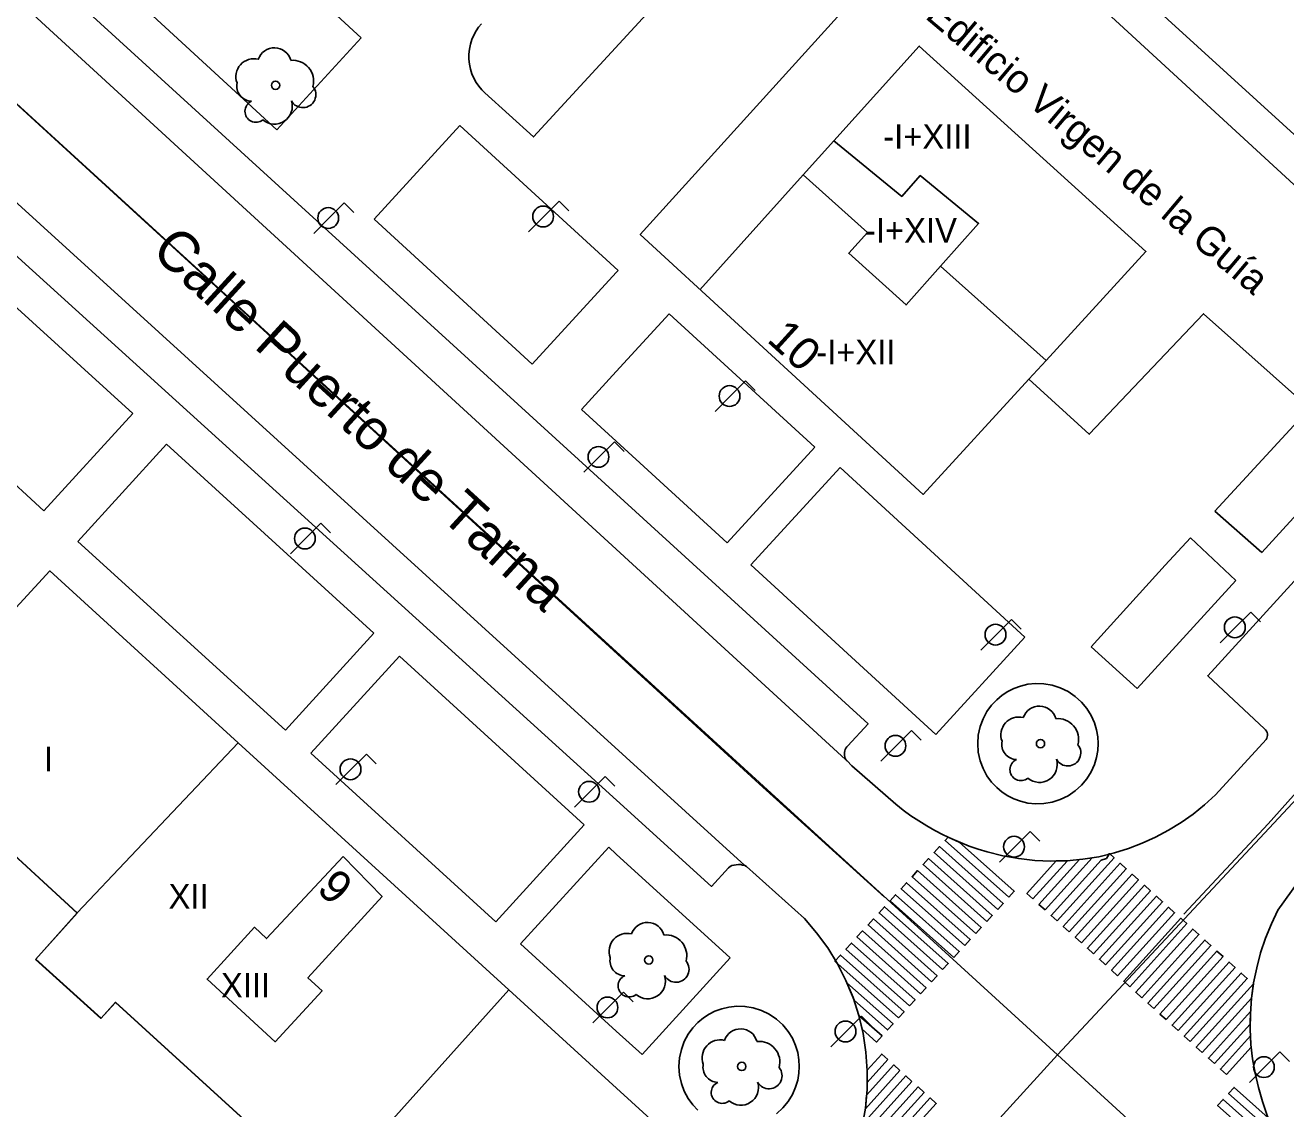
# Model space of a CAD drawing. Extents: x 282771 to 285132, y 4823109 to 4825496.
# Drawn here: x 283854.9 to 283932.1, y 4823323.1 to 4823389.4 of the extents above; entities that cross this region are included whole.
import ezdxf

# ---------------------------------------------------------------- set-up
doc = ezdxf.new("R2010")
doc.units = 0
for name, color, linetype in [('ACERA-BORDILLO', 7, 'Continuous'), ('ARBOL', 7, 'Continuous'), ('CALLE-EJE', 7, 'Continuous'), ('CALLE-TEXTO', 7, 'Continuous'), ('EDIFICIO', 7, 'Continuous'), ('FAROLA', 7, 'Continuous'), ('MEDIANERA', 7, 'Continuous'), ('NUM-PORTAL', 7, 'Continuous'), ('PASO-PEATONES', 7, 'Continuous'), ('SENAL-VIARIA', 7, 'Continuous'), ('TXT-ALTURA-EDIFICIO', 7, 'Continuous'), ('TXT-EDIFICIOS', 7, 'Continuous'), ('ZONA-VERDE', 7, 'Continuous')]:
    doc.layers.add(name, color=color, linetype=linetype)

msp = doc.modelspace()

# ---------------------------------------------------------------- linework, layer by layer
at = {"layer": 'ACERA-BORDILLO'}
for points in [[(283944.37, 4823372.012), (283910.745, 4823402.619)], [(283855.311, 4823393.371), (283891.081, 4823360.721), (283906.481, 4823346.671), (283905.241, 4823345.321), (283905.181, 4823345.251), (283905.121, 4823345.171), (283905.091, 4823345.091), (283905.061, 4823345.001), (283905.041, 4823344.911), (283905.031, 4823344.821), (283905.041, 4823344.731), (283905.061, 4823344.651), (283905.091, 4823344.561), (283905.131, 4823344.481), (283905.191, 4823344.411), (283905.491, 4823344.091), (283908.191, 4823341.741), (283908.641, 4823341.381), (283909.111, 4823341.041), (283909.591, 4823340.721), (283910.081, 4823340.421), (283910.581, 4823340.131), (283911.091, 4823339.871), (283911.611, 4823339.621), (283912.141, 4823339.391), (283912.681, 4823339.181), (283913.221, 4823338.991), (283913.781, 4823338.821), (283914.741, 4823338.581), (283915.711, 4823338.411), (283916.691, 4823338.301), (283917.671, 4823338.261), (283918.651, 4823338.281), (283919.63, 4823338.371), (283920.61, 4823338.531), (283921.57, 4823338.761), (283922.43, 4823339.031), (283923.27, 4823339.351), (283924.09, 4823339.721), (283924.88, 4823340.151), (283925.65, 4823340.621), (283926.38, 4823341.141), (283927.08, 4823341.711), (283927.75, 4823342.321), (283930.86, 4823345.701), (283930.9, 4823345.781), (283930.92, 4823345.861), (283930.93, 4823345.951), (283930.93, 4823346.041), (283930.91, 4823346.131), (283930.87, 4823346.221), (283930.82, 4823346.291), (283930.76, 4823346.361), (283927.283, 4823349.608), (283944.438, 4823368.404)], [(283850.031, 4823379.191), (283891.081, 4823341.981), (283896.901, 4823336.711), (283897.931, 4823337.851), (283898.031, 4823337.921), (283898.151, 4823337.981), (283898.281, 4823338.021), (283898.411, 4823338.041), (283898.541, 4823338.051), (283898.671, 4823338.051), (283898.801, 4823338.021), (283898.931, 4823337.981), (283899.041, 4823337.921), (283902.591, 4823334.741), (283903.331, 4823333.871), (283904.011, 4823332.951), (283904.611, 4823331.971), (283905.131, 4823330.961), (283905.571, 4823329.901), (283905.921, 4823328.811), (283906.181, 4823327.701), (283906.351, 4823326.571), (283906.431, 4823325.431), (283906.421, 4823324.281), (283906.321, 4823323.141), (283906.131, 4823322.021)], [(283933.35, 4823337.731), (283931.58, 4823335.261), (283931.18, 4823334.411), (283930.82, 4823333.541), (283930.52, 4823332.641), (283930.28, 4823331.731), (283930.09, 4823330.801), (283929.96, 4823329.871), (283929.89, 4823328.921), (283929.87, 4823327.981), (283929.92, 4823327.041), (283930.03, 4823326.151), (283930.19, 4823325.271), (283930.39, 4823324.401), (283930.64, 4823323.541), (283930.92, 4823322.692), (283931.26, 4823321.862), (283931.63, 4823321.052), (283932.04, 4823320.262), (283932.5, 4823319.492)]]:
    msp.add_lwpolyline(points, dxfattribs=at)
at = {"layer": 'ARBOL'}
for centre in [(283870.206, 4823385.749), (283917.041, 4823345.451), (283893.055, 4823332.208), (283898.751, 4823325.691)]:
    msp.add_circle(centre, 0.255, dxfattribs=at)
for centre, radius, start, end in [((283870.136, 4823387.009), 1.038, 15.64228, 161.38435), ((283868.876, 4823386.279), 1.097, 75.4318, 200.55608), ((283871.266, 4823386.009), 1.272, 345.03273, 95.79925), ((283868.766, 4823385.709), 0.935, 168.59898, 268.13236), ((283871.876, 4823385.179), 0.797, 208.96246, 38.99103), ((283869.006, 4823384.159), 0.672, 113.73672, 309.4725), ((283870.146, 4823384.459), 1.086, 228.95447, 17.92796), ((283916.971, 4823346.711), 1.038, 15.64228, 161.38435), ((283915.711, 4823345.981), 1.097, 75.4318, 200.55608), ((283918.101, 4823345.711), 1.272, 345.03273, 95.79925), ((283915.601, 4823345.411), 0.935, 168.59898, 268.13236), ((283918.711, 4823344.881), 0.797, 208.96246, 38.99103), ((283915.841, 4823343.861), 0.672, 113.73672, 309.4725), ((283916.981, 4823344.161), 1.086, 228.95447, 17.92796), ((283892.985, 4823333.468), 1.038, 15.64228, 161.38435), ((283891.725, 4823332.738), 1.097, 75.4318, 200.55608), ((283894.115, 4823332.468), 1.272, 345.03273, 95.79925), ((283891.615, 4823332.168), 0.935, 168.59898, 268.13236), ((283894.725, 4823331.638), 0.797, 208.96246, 38.99103), ((283891.855, 4823330.618), 0.672, 113.73672, 309.4725), ((283892.995, 4823330.918), 1.086, 228.95447, 17.92796), ((283898.681, 4823326.951), 1.038, 15.64228, 161.38435), ((283897.421, 4823326.221), 1.097, 75.4318, 200.55608), ((283899.811, 4823325.951), 1.272, 345.03273, 95.79925), ((283897.311, 4823325.651), 0.935, 168.59898, 268.13236), ((283900.421, 4823325.121), 0.797, 208.96246, 38.99103), ((283897.551, 4823324.101), 0.672, 113.73672, 309.4725), ((283898.691, 4823324.401), 1.086, 228.95447, 17.92796)]:
    msp.add_arc(centre, radius, start, end, dxfattribs=at)
at = {"layer": 'CALLE-EJE'}
for points in [[(284045.459, 4823466.67), (284021.402, 4823440.238), (284005.907, 4823420.439), (283918.081, 4823326.402)], [(283918.081, 4823326.402), (283829.231, 4823407.601)], [(283796.312, 4823192.833), (283855.611, 4823257.812), (283918.081, 4823326.402)], [(283918.081, 4823326.402), (283951.8, 4823295.562), (284014.388, 4823238.163)]]:
    msp.add_lwpolyline(points, dxfattribs=at)
at = {"layer": 'EDIFICIO'}
for points in [[(283933.52, 4823365.981), (283927.02, 4823371.771), (283920.03, 4823364.391), (283916.331, 4823367.761), (283909.861, 4823360.711), (283892.531, 4823376.621), (283905.791, 4823391.261), (283899.341, 4823397.111), (283905.881, 4823404.221), (283939.92, 4823372.901), (283938.43, 4823371.331), (283938.1, 4823370.981), (283933.52, 4823365.981)], [(283884.491, 4823330.371), (283891.081, 4823324.361), (283896.151, 4823319.742), (283891.081, 4823314.242), (283886.401, 4823309.162), (283874.891, 4823319.692), (283872.341, 4823316.882), (283868.521, 4823320.371), (283869.451, 4823321.391), (283860.411, 4823329.621), (283859.521, 4823328.641), (283855.531, 4823332.251), (283858.071, 4823335.101), (283846.721, 4823345.511), (283856.381, 4823356.021), (283867.911, 4823345.491), (283884.491, 4823330.371)]]:
    msp.add_lwpolyline(points, dxfattribs=at)
at = {"layer": 'FAROLA'}
for p, q in [((283874.413, 4823378.555), (283873.473, 4823377.625)), ((283875.003, 4823377.965), (283874.413, 4823378.555)), ((283887.567, 4823378.65), (283886.627, 4823377.72)), ((283888.157, 4823378.06), (283887.567, 4823378.65)), ((283873.473, 4823377.625), (283872.543, 4823376.685)), ((283886.627, 4823377.72), (283885.697, 4823376.78)), ((283898.983, 4823367.657), (283898.043, 4823366.727)), ((283899.573, 4823367.067), (283898.983, 4823367.657)), ((283898.043, 4823366.727), (283897.113, 4823365.787)), ((283890.956, 4823363.932), (283890.016, 4823363.002)), ((283891.546, 4823363.342), (283890.956, 4823363.932)), ((283890.016, 4823363.002), (283889.086, 4823362.062)), ((283872.985, 4823358.938), (283872.045, 4823358.008)), ((283873.575, 4823358.348), (283872.985, 4823358.938)), ((283872.045, 4823358.008), (283871.115, 4823357.068)), ((283915.267, 4823353.051), (283914.327, 4823352.121)), ((283915.857, 4823352.461), (283915.267, 4823353.051)), ((283929.92, 4823353.501), (283928.98, 4823352.571)), ((283930.51, 4823352.911), (283929.92, 4823353.501)), ((283914.327, 4823352.121), (283913.397, 4823351.181)), ((283928.98, 4823352.571), (283928.05, 4823351.631)), ((283909.141, 4823346.247), (283908.201, 4823345.317)), ((283909.731, 4823345.657), (283909.141, 4823346.247)), ((283908.201, 4823345.317), (283907.271, 4823344.377)), ((283875.775, 4823344.811), (283874.835, 4823343.881)), ((283876.365, 4823344.221), (283875.775, 4823344.811)), ((283874.835, 4823343.881), (283873.905, 4823342.941)), ((283890.382, 4823343.436), (283889.442, 4823342.506)), ((283890.972, 4823342.846), (283890.382, 4823343.436)), ((283889.442, 4823342.506), (283888.512, 4823341.566)), ((283916.401, 4823340.071), (283915.461, 4823339.141)), ((283916.991, 4823339.481), (283916.401, 4823340.071)), ((283915.461, 4823339.141), (283914.531, 4823338.201)), ((283891.508, 4823330.232), (283890.568, 4823329.302)), ((283892.098, 4823329.642), (283891.508, 4823330.232)), ((283890.568, 4823329.302), (283889.638, 4823328.362)), ((283906.081, 4823328.761), (283905.141, 4823327.831)), ((283906.671, 4823328.171), (283906.081, 4823328.761)), ((283905.141, 4823327.831), (283904.211, 4823326.891)), ((283931.7, 4823326.581), (283930.76, 4823325.651)), ((283932.29, 4823325.991), (283931.7, 4823326.581)), ((283930.76, 4823325.651), (283929.83, 4823324.711))]:
    msp.add_line(p, q, dxfattribs=at)
for centre in [(283886.587, 4823377.72), (283873.433, 4823377.625), (283898.003, 4823366.727), (283889.976, 4823363.002), (283872.005, 4823358.008), (283928.94, 4823352.571), (283914.287, 4823352.121), (283908.161, 4823345.317), (283874.795, 4823343.881), (283889.402, 4823342.506), (283915.421, 4823339.141), (283890.528, 4823329.302), (283905.101, 4823327.831), (283930.72, 4823325.651)]:
    msp.add_circle(centre, 0.637, dxfattribs=at)
at = {"layer": 'MEDIANERA'}
for points in [[(283917.39, 4823368.911), (283923.5, 4823375.581), (283909.621, 4823388.151), (283904.387, 4823382.346)], [(283904.387, 4823382.346), (283902.511, 4823380.26)], [(283910.911, 4823374.671), (283913.251, 4823377.301), (283909.681, 4823380.221), (283908.541, 4823378.951), (283904.387, 4823382.346)], [(283896.191, 4823373.231), (283902.511, 4823380.26)], [(283910.911, 4823374.671), (283908.811, 4823372.311), (283905.301, 4823375.471), (283906.441, 4823376.741), (283902.511, 4823380.26)], [(283910.911, 4823374.671), (283917.39, 4823368.911)], [(283917.39, 4823368.911), (283916.331, 4823367.761)], [(283858.071, 4823335.101), (283867.911, 4823345.491)], [(283874.351, 4823338.551), (283869.661, 4823333.521), (283868.921, 4823334.211), (283866.011, 4823331.041), (283870.191, 4823327.201), (283873.061, 4823330.321), (283872.191, 4823331.121), (283876.731, 4823336.101), (283874.351, 4823338.551)], [(283874.891, 4823319.692), (283884.491, 4823330.371)]]:
    msp.add_lwpolyline(points, dxfattribs=at)
at = {"layer": 'PASO-PEATONES'}
for points in [[(283914.424, 4823335.305), (283910.528, 4823338.782), (283910.865, 4823339.151), (283914.762, 4823335.674)], [(283915.099, 4823336.044), (283911.203, 4823339.52), (283911.391, 4823339.727), (283911.611, 4823339.621), (283912.058, 4823339.427), (283915.437, 4823336.413)], [(283913.75, 4823334.567), (283909.853, 4823338.044), (283910.191, 4823338.413), (283914.087, 4823334.936)], [(283916.579, 4823335.945), (283916.208, 4823336.281), (283918.004, 4823338.268), (283918.651, 4823338.281), (283918.673, 4823338.261)], [(283917.319, 4823335.274), (283916.949, 4823335.61), (283919.429, 4823338.353), (283919.63, 4823338.371), (283920.205, 4823338.465)], [(283918.06, 4823334.602), (283917.69, 4823334.938), (283920.751, 4823338.323), (283921.081, 4823338.427), (283921.265, 4823338.72), (283921.55, 4823338.462)], [(283913.075, 4823333.829), (283909.179, 4823337.306), (283909.516, 4823337.675), (283913.412, 4823334.198)], [(283918.801, 4823333.93), (283918.43, 4823334.266), (283921.92, 4823338.126), (283922.291, 4823337.79)], [(283919.542, 4823333.259), (283919.171, 4823333.594), (283922.661, 4823337.454), (283923.031, 4823337.118)], [(283912.4, 4823333.091), (283908.504, 4823336.568), (283908.841, 4823336.937), (283912.738, 4823333.46)], [(283920.282, 4823332.587), (283919.912, 4823332.923), (283923.402, 4823336.783), (283923.772, 4823336.447)], [(283911.726, 4823332.353), (283907.829, 4823335.83), (283908.166, 4823336.199), (283912.063, 4823332.722)], [(283921.023, 4823331.915), (283920.653, 4823332.251), (283924.143, 4823336.111), (283924.513, 4823335.775)], [(283911.051, 4823331.615), (283907.154, 4823335.092), (283907.492, 4823335.461), (283911.388, 4823331.984)], [(283921.764, 4823331.243), (283921.394, 4823331.579), (283924.883, 4823335.439), (283925.254, 4823335.103)], [(283910.376, 4823330.876), (283906.48, 4823334.353), (283906.817, 4823334.723), (283910.713, 4823331.246)], [(283922.505, 4823330.571), (283922.134, 4823330.907), (283925.624, 4823334.767), (283925.995, 4823334.432)], [(283909.701, 4823330.138), (283905.805, 4823333.615), (283906.142, 4823333.984), (283910.039, 4823330.508)], [(283923.245, 4823329.9), (283922.875, 4823330.236), (283926.365, 4823334.096), (283926.735, 4823333.76)], [(283909.027, 4823329.4), (283905.13, 4823332.877), (283905.467, 4823333.246), (283909.364, 4823329.769)], [(283923.986, 4823329.228), (283923.616, 4823329.564), (283927.106, 4823333.424), (283927.476, 4823333.088)], [(283908.352, 4823328.662), (283904.455, 4823332.139), (283904.793, 4823332.508), (283908.689, 4823329.031)], [(283924.727, 4823328.556), (283924.356, 4823328.892), (283927.846, 4823332.752), (283928.217, 4823332.416)], [(283925.468, 4823327.884), (283925.097, 4823328.22), (283928.587, 4823332.08), (283928.957, 4823331.744)], [(283926.208, 4823327.213), (283925.838, 4823327.548), (283929.328, 4823331.409), (283929.698, 4823331.073)], [(283905.635, 4823329.746), (283905.193, 4823330.81), (283908.014, 4823328.293), (283907.677, 4823327.924)], [(283926.949, 4823326.541), (283926.579, 4823326.877), (283930.084, 4823330.753), (283929.96, 4823329.871)], [(283927.69, 4823325.869), (283927.32, 4823326.205), (283929.893, 4823329.052), (283929.877, 4823328.288)], [(283906.116, 4823327.977), (283905.921, 4823328.811), (283907.34, 4823327.555), (283907.002, 4823327.186)], [(283928.431, 4823325.197), (283928.06, 4823325.533), (283929.893, 4823327.56), (283929.92, 4823327.042), (283929.942, 4823326.869)], [(283907.691, 4823326.115), (283906.424, 4823324.714), (283906.431, 4823325.467), (283907.321, 4823326.451)], [(283909.173, 4823324.772), (283905.891, 4823321.142), (283906.131, 4823322.021), (283906.158, 4823322.183), (283908.802, 4823325.108)], [(283908.432, 4823325.443), (283906.317, 4823323.105), (283906.39, 4823323.931), (283908.061, 4823325.779)], [(283906.55, 4823320.38), (283906.179, 4823320.716), (283909.543, 4823324.436), (283909.913, 4823324.1)], [(283931.444, 4823321.459), (283928.553, 4823324.039), (283928.891, 4823324.408), (283930.982, 4823322.542), (283931.26, 4823321.862)], [(283907.291, 4823319.708), (283906.92, 4823320.044), (283910.284, 4823323.764), (283910.654, 4823323.428)], [(283931.707, 4823319.885), (283927.878, 4823323.301), (283928.216, 4823323.67), (283932.044, 4823320.254)]]:
    msp.add_lwpolyline(points, close=True, dxfattribs=at)
at = {"layer": 'SENAL-VIARIA'}
for points in [[(283930.982, 4823340.538), (283935.294, 4823345.359), (283989.244, 4823404.159)], [(283849.932, 4823395.061), (283905.341, 4823344.251)], [(283846.291, 4823391.979), (283899.822, 4823342.997)], [(283898.931, 4823337.981), (283843.284, 4823388.617)], [(283920.568, 4823345.45), (283920.545, 4823345.039), (283920.471, 4823344.61), (283920.339, 4823344.17), (283920.143, 4823343.731), (283919.88, 4823343.306), (283919.553, 4823342.909), (283919.164, 4823342.555), (283918.725, 4823342.258), (283918.247, 4823342.026), (283917.747, 4823341.867), (283917.24, 4823341.781), (283916.74, 4823341.766), (283916.262, 4823341.816), (283915.815, 4823341.921), (283915.406, 4823342.072), (283915.039, 4823342.258), (283914.695, 4823342.483), (283914.36, 4823342.761), (283914.045, 4823343.096), (283913.763, 4823343.485), (283913.526, 4823343.925), (283913.346, 4823344.407), (283913.234, 4823344.92), (283913.196, 4823345.45), (283913.234, 4823345.979), (283913.346, 4823346.492), (283913.526, 4823346.974), (283913.763, 4823347.414), (283914.045, 4823347.804), (283914.36, 4823348.138), (283914.695, 4823348.417), (283915.039, 4823348.642), (283915.406, 4823348.827), (283915.815, 4823348.978), (283916.262, 4823349.083), (283916.74, 4823349.133), (283917.24, 4823349.118), (283917.747, 4823349.033), (283918.247, 4823348.874), (283918.725, 4823348.642), (283919.164, 4823348.344), (283919.553, 4823347.99), (283919.88, 4823347.594), (283920.143, 4823347.169), (283920.339, 4823346.73), (283920.471, 4823346.29), (283920.545, 4823345.86), (283920.568, 4823345.45)], [(283899.822, 4823342.997), (283907.486, 4823336.059)], [(283925.821, 4823335.009), (283930.982, 4823340.538)], [(283896.066, 4823323.005), (283895.751, 4823323.34), (283895.469, 4823323.729), (283895.232, 4823324.169), (283895.053, 4823324.651), (283894.94, 4823325.164), (283894.902, 4823325.694), (283894.94, 4823326.223), (283895.053, 4823326.736), (283895.232, 4823327.218), (283895.469, 4823327.658), (283895.751, 4823328.047), (283896.066, 4823328.382), (283896.401, 4823328.661), (283896.745, 4823328.886), (283897.112, 4823329.071), (283897.521, 4823329.222), (283897.968, 4823329.327), (283898.446, 4823329.377), (283898.946, 4823329.362), (283899.453, 4823329.277), (283899.954, 4823329.117), (283900.431, 4823328.886), (283900.871, 4823328.588), (283901.259, 4823328.234), (283901.587, 4823327.838), (283901.849, 4823327.413), (283902.045, 4823326.974), (283902.177, 4823326.534), (283902.251, 4823326.104), (283902.274, 4823325.694)], [(283902.274, 4823325.694), (283902.251, 4823325.283), (283902.177, 4823324.854), (283902.045, 4823324.414), (283901.849, 4823323.975), (283901.587, 4823323.55), (283901.259, 4823323.153), (283900.871, 4823322.799)]]:
    msp.add_lwpolyline(points, dxfattribs=at)
at = {"layer": 'ZONA-VERDE'}
for p, q in [((283863.312, 4823399.826), (283875.449, 4823388.66)), ((283870.279, 4823383.03), (283858.153, 4823394.181)), ((283875.449, 4823388.66), (283870.279, 4823383.03)), ((283876.239, 4823377.56), (283881.499, 4823383.3)), ((283881.499, 4823383.3), (283891.179, 4823374.41)), ((283885.919, 4823368.68), (283876.239, 4823377.56)), ((283891.069, 4823374.29), (283885.919, 4823368.68)), ((283891.179, 4823374.41), (283891.069, 4823374.29)), ((283853.729, 4823372.71), (283861.459, 4823365.67)), ((283891.069, 4823368.231), (283894.309, 4823371.76)), ((283894.309, 4823371.76), (283903.219, 4823363.59)), ((283941.339, 4823368.901), (283930.589, 4823357.161)), ((283888.939, 4823365.91), (283891.069, 4823368.231)), ((283856.029, 4823359.71), (283848.299, 4823366.75)), ((283861.459, 4823365.67), (283856.029, 4823359.71)), ((283891.069, 4823363.957), (283888.939, 4823365.91)), ((283927.72, 4823359.68), (283933.509, 4823365.961)), ((283858.109, 4823357.83), (283863.529, 4823363.78)), ((283863.529, 4823363.78), (283876.229, 4823352.22)), ((283897.849, 4823357.74), (283891.069, 4823363.957)), ((283903.219, 4823363.59), (283897.849, 4823357.74)), ((283899.309, 4823356.4), (283904.769, 4823362.35)), ((283904.769, 4823362.35), (283916.089, 4823351.97)), ((283930.589, 4823357.161), (283927.72, 4823359.68)), ((283870.809, 4823346.27), (283858.109, 4823357.83)), ((283924.669, 4823356.37), (283926.223, 4823358.057)), ((283926.223, 4823358.057), (283929.009, 4823355.43)), ((283910.629, 4823346.02), (283899.309, 4823356.4)), ((283920.139, 4823351.37), (283924.669, 4823356.37)), ((283929.009, 4823355.43), (283922.959, 4823348.82)), ((283876.229, 4823352.22), (283870.809, 4823346.27)), ((283916.089, 4823351.97), (283910.629, 4823346.02)), ((283922.959, 4823348.82), (283920.139, 4823351.37)), ((283872.376, 4823344.863), (283877.789, 4823350.8)), ((283877.789, 4823350.8), (283889.101, 4823340.487)), ((283846.709, 4823345.49), (283858.059, 4823335.08)), ((283883.689, 4823334.55), (283872.376, 4823344.863)), ((283889.101, 4823340.487), (283883.689, 4823334.55)), ((283885.209, 4823333.19), (283890.609, 4823339.11)), ((283890.609, 4823339.11), (283891.069, 4823338.69)), ((283891.069, 4823338.69), (283891.069, 4823338.682)), ((283891.069, 4823338.682), (283898.039, 4823332.34)), ((283858.059, 4823335.08), (283855.519, 4823332.23)), ((283891.069, 4823327.858), (283885.209, 4823333.19)), ((283855.519, 4823332.23), (283859.509, 4823328.62)), ((283898.039, 4823332.34), (283892.649, 4823326.42)), ((283859.509, 4823328.62), (283860.399, 4823329.6)), ((283860.399, 4823329.6), (283869.439, 4823321.37)), ((283892.649, 4823326.42), (283891.069, 4823327.858))]:
    msp.add_line(p, q, dxfattribs=at)
for points in [[(283882.833, 4823385.476), (283883.024, 4823385.286), (283885.991, 4823382.591), (283896.011, 4823393.491)], [(283882.813, 4823389.514), (283882.641, 4823389.306), (283882.485, 4823389.076), (283882.347, 4823388.825), (283882.231, 4823388.556), (283882.14, 4823388.27), (283882.078, 4823387.972), (283882.046, 4823387.666), (283882.045, 4823387.357), (283882.077, 4823387.049), (283882.139, 4823386.748), (283882.231, 4823386.457), (283882.35, 4823386.182), (283882.492, 4823385.925), (283882.655, 4823385.689), (283882.833, 4823385.476)]]:
    msp.add_lwpolyline(points, dxfattribs=at)

# ---------------------------------------------------------------- texts
at = {"layer": 'CALLE-TEXTO'}
msp.add_text('Calle Puerto de Tarna', height=2.5, rotation=317.57584, dxfattribs=at).set_placement((283862.517, 4823375.487))
at = {"layer": 'NUM-PORTAL'}
for s, p in [('10', (283900.225, 4823370.107)), ('9', (283872.654, 4823336.456))]:
    msp.add_text(s, height=2, rotation=317.68004, dxfattribs=at).set_placement(p)
at = {"layer": 'TXT-ALTURA-EDIFICIO'}
for s, p in [('-I+XIII', (283907.412, 4823381.871)), ('-I+XIV', (283906.294, 4823376.121)), ('-I+XII', (283903.312, 4823368.671)), ('I', (283856.03, 4823343.761)), ('XII', (283863.655, 4823335.351)), ('XIII', (283866.865, 4823329.911))]:
    msp.add_text(s, height=1.5, rotation=0.00004, dxfattribs=at).set_placement(p)
at = {"layer": 'TXT-EDIFICIOS'}
msp.add_text('Edificio Virgen de la Guía', height=1.75, rotation=319.80596, dxfattribs=at).set_placement((283909.914, 4823389.9))

doc.saveas('drawing.dxf')
